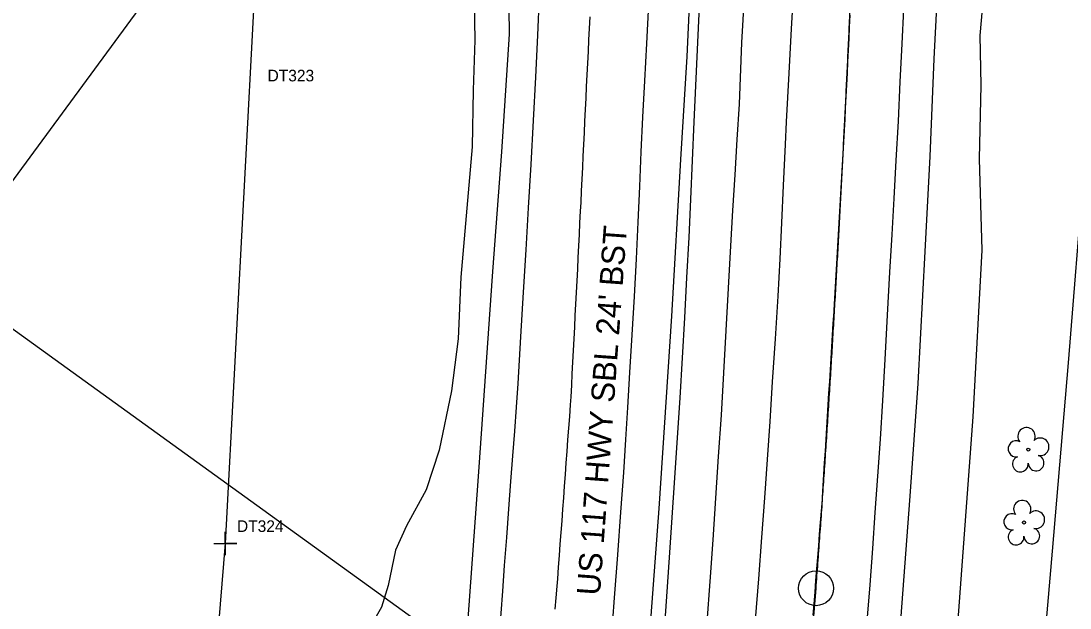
# Model space of a CAD drawing. Extents: x 2262665 to 2270527, y 505476 to 514960.
# Drawn here: x 2266138.9 to 2266364.6, y 510136.1 to 510262.5 of the extents above; entities that cross this region are included whole.
import ezdxf

# ---------------------------------------------------------------- set-up
doc = ezdxf.new("R2010")
doc.units = 0
for name, color, linetype in [('Exist Boundary City Limits', 7, 'Continuous'), ('Exist Guardrail', 7, 'Continuous'), ('Exist Horizontal Alignment', 7, 'Continuous'), ('Exist Property Corner CELL', 7, 'Continuous'), ('Exist Property Corner Cogo Number', 7, 'Continuous'), ('Exist Right of Way Control of Access Line', 7, 'Continuous'), ('Exist Right of Way Line', 7, 'Continuous'), ('Exist Roads EOP', 7, 'Continuous'), ('Exist Roads EOP Text', 7, 'Continuous'), ('Exist Roads EOT', 7, 'Continuous'), ('Exist Structure Minor Paved Ditch or Gutter', 7, 'Continuous'), ('Exist Vegetation Hedge Row', 7, 'Continuous'), ('Exist Vegetation Tree CELL', 7, 'Continuous'), ('Exist Vegetation Woods Line', 7, 'Continuous')]:
    doc.layers.add(name, color=color, linetype=linetype)

msp = doc.modelspace()

# ---------------------------------------------------------------- linework, layer by layer
at = {"layer": 'Exist Boundary City Limits'}
msp.add_lwpolyline([(2266245.96, 514959.69), (2263948.01, 511776.47), (2268229.07, 508686.01), (2270527.02, 511869.23)], dxfattribs=at)
at = {"layer": 'Exist Guardrail'}
for points in [[(2266340.22, 510511.07), (2266339.26, 510484.64), (2266338.88, 510468.22), (2266339.23, 510456.4), (2266340.62, 510433.45), (2266341.52, 510418.91), (2266341.98, 510406.29), (2266341.94, 510393.06), (2266341.16, 510377.42), (2266339.55, 510343.25), (2266338.13, 510314.39), (2266336.91, 510286.44), (2266335.26, 510254.31), (2266334.39, 510233.28)], [(2266284.64, 510431.58), (2266284.07, 510415.44), (2266283.84, 510408.62), (2266284.03, 510397.07), (2266284.4, 510385.09), (2266285.12, 510372.08), (2266285.53, 510364.91), (2266285.96, 510358.39), (2266286.15, 510354.86), (2266286.07, 510344), (2266286.13, 510335.93), (2266285.57, 510322.27), (2266284.61, 510303.87), (2266283.3, 510279.81), (2266282.14, 510254.84), (2266280.79, 510232.67)], [(2266242.31, 510234.33), (2266243.95, 510259.62), (2266243.88, 510265.17), (2266245.25, 510277.54), (2266246.86, 510297.33), (2266249.2, 510334.2), (2266251.2, 510371.8), (2266251.53, 510388.08)], [(2266160.84, 509676.92), (2266165.08, 509693.72), (2266174.04, 509733.83), (2266182.53, 509771.8), (2266190.31, 509809.74), (2266198.21, 509851.61), (2266206.26, 509898.03), (2266214.05, 509947), (2266219.83, 509989.18), (2266225.03, 510032.89), (2266230.21, 510077.92), (2266233.96, 510117.98), (2266237.41, 510165.42), (2266240.43, 510208.57), (2266242.31, 510234.33)], [(2266334.39, 510233.28), (2266333.37, 510212.85), (2266331.81, 510184.43), (2266330.09, 510160.21), (2266327.64, 510127.74), (2266324.86, 510095.33), (2266321.82, 510063.37), (2266317.9, 510027.29), (2266314.72, 510001.82), (2266310.83, 509971.64), (2266306.61, 509940.64), (2266302.52, 509912.93), (2266297.99, 509884.97), (2266292.86, 509854.22), (2266287.18, 509821.48), (2266279.3, 509783.63), (2266270.08, 509740.16), (2266261.99, 509703.88), (2266253.35, 509666.68), (2266250.16, 509652.66)], [(2266280.79, 510232.67), (2266278.81, 510198.94), (2266276.08, 510157.53), (2266273.52, 510122.95), (2266270.47, 510087.64), (2266267.19, 510054.09), (2266263.33, 510021.87), (2266259.56, 509991.5), (2266258.49, 509981.14)]]:
    msp.add_lwpolyline(points, dxfattribs=at)
at = {"layer": 'Exist Horizontal Alignment'}
msp.add_circle((2266309.93, 510140.4), 3.75, dxfattribs=at)
for centre, radius, start, end in [((2263773.45, 510337.89), 2625, 349.59137, 358.85635), ((2263436.25, 510359.19), 2882, 309.60499, 355.6461)]:
    msp.add_arc(centre, radius, start, end, dxfattribs=at)
msp.add_spline([(2266309.93, 510140.4), (2266310.13, 510143.09), (2266310.34, 510145.79), (2266310.53, 510148.48), (2266310.73, 510151.18), (2266310.93, 510153.87), (2266311.12, 510156.57), (2266311.31, 510159.27), (2266311.49, 510161.96), (2266311.68, 510164.66), (2266311.86, 510167.36), (2266312.04, 510170.05), (2266312.22, 510172.75), (2266312.4, 510175.45), (2266312.57, 510178.14), (2266312.74, 510180.84), (2266312.91, 510183.54), (2266313.08, 510186.23), (2266313.25, 510188.93), (2266313.41, 510191.63), (2266313.57, 510194.33), (2266313.73, 510197.03), (2266313.89, 510199.72), (2266314.05, 510202.42), (2266314.21, 510205.12), (2266314.36, 510207.82), (2266314.51, 510210.52), (2266314.66, 510213.22), (2266314.81, 510215.91), (2266314.96, 510218.61), (2266315.1, 510221.31), (2266315.25, 510224.01), (2266315.39, 510226.71), (2266315.53, 510229.41), (2266315.67, 510232.11), (2266315.81, 510234.81), (2266315.94, 510237.51), (2266316.08, 510240.21), (2266316.21, 510242.9), (2266316.35, 510245.6), (2266316.48, 510248.3), (2266316.61, 510251), (2266316.74, 510253.7), (2266316.87, 510256.4), (2266317, 510259.1), (2266317.12, 510261.8), (2266317.25, 510264.5), (2266317.37, 510267.2), (2266317.5, 510269.9), (2266317.62, 510272.6), (2266317.74, 510275.3), (2266317.86, 510278), (2266317.98, 510280.7), (2266318.1, 510283.4), (2266318.22, 510286.1), (2266318.34, 510288.8), (2266318.45, 510291.5), (2266318.57, 510294.2), (2266318.69, 510296.9), (2266318.8, 510299.6), (2266318.92, 510302.3), (2266319.03, 510305), (2266319.15, 510307.7), (2266319.26, 510310.4), (2266319.37, 510313.1), (2266319.49, 510315.8), (2266319.6, 510318.5), (2266319.71, 510321.2), (2266319.83, 510323.9), (2266319.94, 510326.61), (2266320.05, 510329.31), (2266320.16, 510332.01), (2266320.27, 510334.71), (2266320.38, 510337.41), (2266320.5, 510340.11)], degree=3, dxfattribs=at)
at = {"layer": 'Exist Property Corner CELL'}
msp.add_line((2266182.85, 510150.01), (2266182.85, 510150.01), dxfattribs=at)
msp.add_lwpolyline([(2266180.35, 510150.01), (2266185.35, 510150.01), (2266182.85, 510150.01), (2266182.85, 510152.51), (2266182.85, 510147.51)], dxfattribs=at)
at = {"layer": 'Exist Right of Way Control of Access Line'}
msp.add_arc((2263436.25, 510359.19), 2754.56, 309.60499, 355.6461, dxfattribs=at)
at = {"layer": 'Exist Right of Way Line'}
for p, q in [((2266927.92, 511303.77), (2265541.79, 509418.49)), ((2266190.84, 510301.26), (2266182.85, 510150.01))]:
    msp.add_line(p, q, dxfattribs=at)
at = {"layer": 'Exist Roads EOP'}
for points in [[(2266296.9, 510133.63), (2266297.61, 510142.42), (2266298.3, 510151.29), (2266298.94, 510159.82), (2266299.52, 510168.13), (2266300.05, 510176.31), (2266300.58, 510184.82), (2266301.18, 510194.1), (2266301.75, 510203.24), (2266302.19, 510211.31), (2266302.56, 510219.01), (2266302.93, 510227.06), (2266303.34, 510235.9), (2266303.59, 510240.79), (2266303.86, 510246), (2266304.14, 510251.21), (2266304.68, 510260.76), (2266305.18, 510269.36)], [(2266250.39, 510267.93), (2266249.99, 510259.4), (2266249.57, 510250.37), (2266249.1, 510241.03), (2266248.56, 510231.61), (2266248.01, 510222.28), (2266247.47, 510213.25), (2266246.93, 510204.1), (2266246.37, 510194.46), (2266246.07, 510189.49), (2266245.75, 510184.46), (2266245.41, 510179.37), (2266245.04, 510174.23), (2266244.64, 510168.92), (2266244.23, 510163.34), (2266243.79, 510157.47), (2266243.33, 510151.33), (2266242.87, 510145.3), (2266242.46, 510139.78), (2266241.75, 510130.28)], [(2266273.87, 510266.05), (2266273.46, 510257.64), (2266273.04, 510249.56), (2266272.63, 510241.78), (2266272.27, 510234.27), (2266271.94, 510226.82), (2266271.6, 510219.18), (2266271.23, 510211.31), (2266270.78, 510203.14), (2266270.3, 510194.91), (2266269.82, 510186.85), (2266269.36, 510179.26), (2266268.97, 510172.44), (2266268.51, 510165.31), (2266267.89, 510156.8), (2266267.19, 510147.6), (2266266.51, 510138.37), (2266265.78, 510128.59)], [(2266328.72, 510265.01), (2266328.36, 510257.52), (2266327.98, 510249.38), (2266327.57, 510240.92), (2266327.11, 510232.46), (2266326.65, 510224.24), (2266326.22, 510216.49), (2266325.77, 510208.4), (2266325.26, 510199.15), (2266324.72, 510189.65), (2266324.23, 510180.8), (2266323.73, 510172.46), (2266323.18, 510164.5), (2266322.61, 510156.73), (2266322.05, 510148.94), (2266321.47, 510141.13), (2266320.87, 510133.32)]]:
    msp.add_lwpolyline(points, dxfattribs=at)
for points in [[(2266387.02, 510213.77), (2266383.96, 510164.13), (2266379.47, 510113.75), (2266374, 510066.49), (2266368.14, 510019.35), (2266361.46, 509971.05), (2266354.23, 509922.66), (2266346.61, 509873.42), (2266339.5, 509830.06)], [(2266405.94, 510212.74), (2266402.45, 510162.89), (2266397.89, 510112.57), (2266392.37, 510064.61), (2266386.2, 510016.82), (2266379.43, 509968.56), (2266372.4, 509918.85), (2266365.25, 509870.66), (2266358.04, 509827.1)]]:
    msp.add_spline(points, degree=3, dxfattribs=at)
at = {"layer": 'Exist Roads EOT'}
for points in [[(2266317.21, 510263.67), (2266317.09, 510261.18), (2266316.96, 510258.68), (2266316.84, 510256.18), (2266316.72, 510253.68), (2266316.6, 510251.19), (2266316.47, 510248.69), (2266316.35, 510246.19), (2266316.23, 510243.7), (2266316.11, 510241.2), (2266316.06, 510240.17), (2266315.91, 510237.68), (2266315.77, 510235.18), (2266315.62, 510232.68), (2266315.48, 510230.19), (2266315.34, 510227.69), (2266315.19, 510225.2), (2266315.05, 510222.7), (2266314.9, 510220.21), (2266314.76, 510217.71), (2266314.62, 510215.21), (2266314.47, 510212.72), (2266314.33, 510210.22), (2266314.18, 510207.73), (2266314.04, 510205.23), (2266313.9, 510202.73), (2266313.75, 510200.24), (2266313.73, 510199.84), (2266313.57, 510197.35), (2266313.42, 510194.85), (2266313.26, 510192.36), (2266313.11, 510189.86), (2266312.95, 510187.37), (2266312.8, 510184.87), (2266312.64, 510182.38), (2266312.49, 510179.88), (2266312.33, 510177.39), (2266312.18, 510174.89), (2266312.02, 510172.4), (2266311.87, 510169.9), (2266311.71, 510167.41), (2266311.56, 510164.91), (2266311.4, 510162.42), (2266311.25, 510159.92), (2266311.22, 510159.5), (2266311.02, 510157.01), (2266310.83, 510154.52), (2266310.63, 510152.03), (2266310.43, 510149.53), (2266310.23, 510147.04), (2266310.03, 510144.55), (2266309.84, 510142.06), (2266309.64, 510139.57), (2266309.44, 510137.07), (2266309.24, 510134.58)], [(2266253.82, 510135.87), (2266254.03, 510138.36), (2266254.23, 510140.85), (2266254.36, 510142.43), (2266254.54, 510144.92), (2266254.73, 510147.42), (2266254.91, 510149.91), (2266255.09, 510152.4), (2266255.28, 510154.9), (2266255.46, 510157.39), (2266255.65, 510159.88), (2266255.83, 510162.37), (2266256.02, 510164.87), (2266256.2, 510167.36), (2266256.38, 510169.85), (2266256.57, 510172.35), (2266256.75, 510174.84), (2266256.94, 510177.33), (2266257.12, 510179.83), (2266257.25, 510181.58), (2266257.38, 510184.08), (2266257.5, 510186.57), (2266257.63, 510189.07), (2266257.76, 510191.57), (2266257.89, 510194.06), (2266258.01, 510196.56), (2266258.14, 510199.06), (2266258.27, 510201.55), (2266258.39, 510204.05), (2266258.52, 510206.55), (2266258.65, 510209.04), (2266258.77, 510211.54), (2266258.9, 510214.04), (2266259.03, 510216.53), (2266259.15, 510219.03), (2266259.28, 510221.53), (2266259.38, 510223.41), (2266259.5, 510225.91), (2266259.62, 510228.4), (2266259.74, 510230.9), (2266259.86, 510233.4), (2266259.98, 510235.89), (2266260.1, 510238.39), (2266260.22, 510240.89), (2266260.34, 510243.39), (2266260.46, 510245.88), (2266260.58, 510248.38), (2266260.71, 510250.88), (2266260.83, 510253.37), (2266260.95, 510255.87), (2266261.07, 510258.37), (2266261.19, 510260.86), (2266261.31, 510263.36)]]:
    msp.add_lwpolyline(points, dxfattribs=at)
at = {"layer": 'Exist Structure Minor Paved Ditch or Gutter'}
for points in [[(2266283.68, 510240.76), (2266284.12, 510250.08), (2266284.56, 510259.4), (2266285, 510268.73)], [(2266294.45, 510267.75), (2266293.92, 510257.79), (2266293.36, 510244.58)], [(2266293.36, 510244.58), (2266292.9, 510236.96), (2266292.45, 510229.33), (2266291.99, 510221.7), (2266291.53, 510214.07), (2266291.02, 510204.97), (2266290.51, 510195.87), (2266290, 510186.77), (2266289.49, 510177.67), (2266288.89, 510168.72), (2266288.29, 510159.76), (2266287.7, 510150.8), (2266287.1, 510141.84), (2266286.43, 510133.11)], [(2266277.26, 510130.29), (2266277.84, 510138.66), (2266278.42, 510147.02), (2266279, 510155.61), (2266279.58, 510164.19), (2266280.15, 510172.78), (2266280.73, 510181.36), (2266281.21, 510189.98), (2266281.69, 510198.61), (2266282.16, 510207.23), (2266282.64, 510215.85), (2266282.99, 510224.15), (2266283.34, 510232.45), (2266283.68, 510240.76)]]:
    msp.add_lwpolyline(points, dxfattribs=at)
at = {"layer": 'Exist Vegetation Hedge Row'}
msp.add_line((2266345.68, 510213.16), (2266345.08, 510232.82), dxfattribs=at)
for points in [[(2266345.08, 510232.82), (2266345.43, 510248.62), (2266345.24, 510259.36), (2266345.73, 510265.01)], [(2266367.57, 510230.78), (2266364.19, 510188.93), (2266360.76, 510148.39), (2266355.46, 510087.81), (2266350.09, 510040.2), (2266342.93, 509989.96), (2266335.75, 509943.47)], [(2266319.57, 509961.03), (2266328.36, 510023.72), (2266336.19, 510082.9), (2266339.31, 510117.09), (2266343.75, 510177.27), (2266345.68, 510213.16)]]:
    msp.add_lwpolyline(points, dxfattribs=at)
at = {"layer": 'Exist Vegetation Tree CELL'}
for p, q in [((2266355.6, 510170.25), (2266355.6, 510170.25)), ((2266354.67, 510154.55), (2266354.67, 510154.55))]:
    msp.add_line(p, q, dxfattribs=at)
for centre in [(2266355.6, 510170.25), (2266354.67, 510154.55)]:
    msp.add_circle(centre, 0.326, dxfattribs=at)
for centre, radius, start, end in [((2266355.21, 510173.12), 1.86, 330.1651, 219.7134), ((2266352.99, 510170.4), 1.73, 62.6636, 279.3457), ((2266358.15, 510170.83), 1.9, 257.1011, 134.1999), ((2266353.89, 510167.13), 1.69, 111.5671, 6.231), ((2266357.27, 510167.35), 1.7, 181.2822, 74.56), ((2266354.29, 510157.43), 1.86, 330.1651, 219.7134), ((2266352.07, 510154.71), 1.73, 62.6636, 279.3457), ((2266357.22, 510155.14), 1.9, 257.1011, 134.1999), ((2266352.97, 510151.43), 1.69, 111.5671, 6.231), ((2266356.35, 510151.65), 1.7, 181.2822, 74.56)]:
    msp.add_arc(centre, radius, start, end, dxfattribs=at)
at = {"layer": 'Exist Vegetation Woods Line'}
for points in [[(2266236.28, 510270.51), (2266236.51, 510258.34), (2266236.18, 510247.57), (2266235.94, 510235.36)], [(2266235.94, 510235.36), (2266233.53, 510207.34), (2266232.93, 510194.05), (2266231.52, 510182.91), (2266228.82, 510170.13), (2266226.06, 510161.57), (2266221.84, 510153.82), (2266219.44, 510148.62), (2266217.89, 510140.96), (2266216.43, 510136.32), (2266214.16, 510132.35)]]:
    msp.add_lwpolyline(points, dxfattribs=at)

# ---------------------------------------------------------------- texts
at = {"layer": 'Exist Property Corner Cogo Number'}
for s, p in [('DT323', (2266191.93, 510249.46)), ('DT324', (2266185.35, 510152.51))]:
    msp.add_text(s, height=2.5, dxfattribs=at).set_placement(p)
at = {"layer": 'Exist Roads EOP Text'}
msp.add_text("US 117 HWY SBL 24' BST", height=5, rotation=85.8016, dxfattribs=at).set_placement((2266263.43, 510138.73))

doc.saveas('drawing.dxf')
